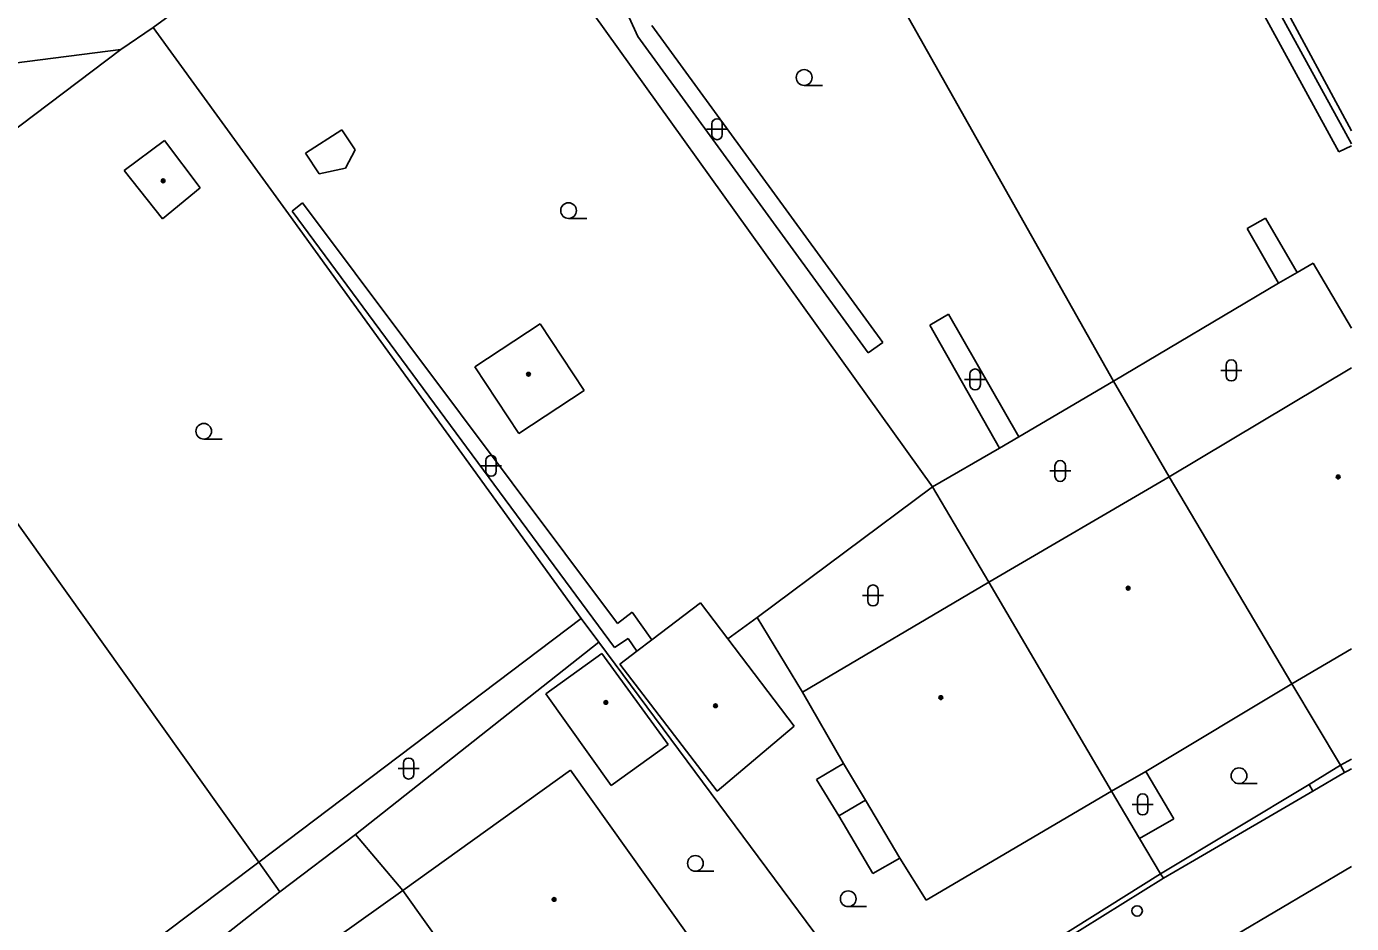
# Model space of a CAD drawing. Extents: x -600391 to -599491, y -1160176 to -1159402.
# Drawn here: x -599554 to -599490.8, y -1160134.5 to -1160091.7 of the extents above; entities that cross this region are included whole.
import ezdxf

# ---------------------------------------------------------------- set-up
doc = ezdxf.new("R2010")
doc.units = 0
for name, color, linetype in [('Level 10', 7, 'Continuous'), ('Level 11', 7, 'Continuous'), ('Level 28', 7, 'Continuous'), ('Level 36', 7, 'Continuous'), ('Level 39', 7, 'Continuous'), ('Level 5', 7, 'Continuous'), ('Level 51', 7, 'Continuous'), ('Level 52', 7, 'Continuous'), ('Level 7', 7, 'Continuous')]:
    doc.layers.add(name, color=color, linetype=linetype)

msp = doc.modelspace()

# ---------------------------------------------------------------- linework, layer by layer
at = {"layer": 'Level 10'}
msp.add_lwpolyline([(-599501.51, -1160138.17), (-599496.264, -1160135.071), (-599490.773, -1160131.827)], dxfattribs=at)
at = {"layer": 'Level 11'}
for points in [[(-599526.68, -1160121.12), (-599512.57, -1160140.13)], [(-599493.62, -1160123.1), (-599491.3, -1160126.99)], [(-599516.3, -1160127.66), (-599515, -1160126.91)], [(-599500.59, -1160127.28), (-599499.25, -1160129.54)], [(-599491.3, -1160126.99), (-599491.1, -1160127.34)], [(-599515.23, -1160129.4), (-599516.3, -1160127.66)], [(-599502.22, -1160128.23), (-599500.89, -1160130.48)], [(-599492.62, -1160128.23), (-599492.8, -1160127.9)], [(-599515.23, -1160129.4), (-599513.96, -1160128.65)], [(-599513.61, -1160132.15), (-599515.23, -1160129.4)], [(-599499.25, -1160129.54), (-599500.89, -1160130.48)], [(-599500.89, -1160130.48), (-599499.88, -1160132.17)], [(-599512.32, -1160131.42), (-599513.61, -1160132.15)], [(-599499.88, -1160132.17), (-599499.74, -1160132.38)]]:
    msp.add_lwpolyline(points, dxfattribs=at)
at = {"layer": 'Level 28'}
msp.add_circle((-599501, -1160133.94), 0.25, dxfattribs=at)
at = {"layer": 'Level 36'}
for p, q in [((-599516.88, -1160094.545), (-599516.005, -1160094.545)), ((-599521.536, -1160096.636), (-599520.536, -1160096.636)), ((-599521.286, -1160096.386), (-599521.286, -1160096.886)), ((-599520.786, -1160096.386), (-599520.786, -1160096.886)), ((-599528.12, -1160100.895), (-599527.245, -1160100.895)), ((-599496.756, -1160107.896), (-599496.756, -1160108.396)), ((-599496.256, -1160107.896), (-599496.256, -1160108.396)), ((-599509.226, -1160108.576), (-599508.226, -1160108.576)), ((-599508.976, -1160108.326), (-599508.976, -1160108.826)), ((-599508.476, -1160108.326), (-599508.476, -1160108.826)), ((-599497.006, -1160108.146), (-599496.006, -1160108.146)), ((-599545.52, -1160111.425), (-599544.645, -1160111.425)), ((-599532.066, -1160112.446), (-599532.066, -1160112.946)), ((-599531.566, -1160112.446), (-599531.566, -1160112.946)), ((-599532.316, -1160112.696), (-599531.316, -1160112.696)), ((-599505.166, -1160112.946), (-599504.166, -1160112.946)), ((-599504.916, -1160112.696), (-599504.916, -1160113.196)), ((-599504.416, -1160112.696), (-599504.416, -1160113.196)), ((-599513.846, -1160118.636), (-599513.846, -1160119.136)), ((-599513.346, -1160118.636), (-599513.346, -1160119.136)), ((-599514.096, -1160118.886), (-599513.096, -1160118.886)), ((-599535.996, -1160126.896), (-599535.996, -1160127.396)), ((-599535.496, -1160126.896), (-599535.496, -1160127.396)), ((-599536.246, -1160127.146), (-599535.246, -1160127.146)), ((-599496.14, -1160127.865), (-599495.265, -1160127.865)), ((-599501.236, -1160128.856), (-599500.236, -1160128.856)), ((-599500.986, -1160128.606), (-599500.986, -1160129.106)), ((-599500.486, -1160128.606), (-599500.486, -1160129.106)), ((-599522.07, -1160132.045), (-599521.195, -1160132.045)), ((-599514.78, -1160133.735), (-599513.905, -1160133.735))]:
    msp.add_line(p, q, dxfattribs=at)
for centre in [(-599516.88, -1160094.17), (-599528.12, -1160100.52), (-599545.52, -1160111.05), (-599496.14, -1160127.49), (-599522.07, -1160131.67), (-599514.78, -1160133.36)]:
    msp.add_circle(centre, 0.375, dxfattribs=at)
for centre, start, end in [((-599521.036, -1160096.386), 0, 180), ((-599521.036, -1160096.886), 180, 0), ((-599496.506, -1160107.896), 0, 180), ((-599508.726, -1160108.326), 0, 180), ((-599496.506, -1160108.396), 180, 0), ((-599508.726, -1160108.826), 180, 0), ((-599531.816, -1160112.446), 0, 180), ((-599504.666, -1160112.696), 0, 180), ((-599531.816, -1160112.946), 180, 0), ((-599504.666, -1160113.196), 180, 0), ((-599513.596, -1160118.636), 0, 180), ((-599513.596, -1160119.136), 180, 0), ((-599535.746, -1160126.896), 0, 180), ((-599535.746, -1160127.396), 180, 0), ((-599500.736, -1160128.606), 0, 180), ((-599500.736, -1160129.106), 180, 0)]:
    msp.add_arc(centre, 0.25, start, end, dxfattribs=at)
at = {"layer": 'Level 39'}
for centre, radius in [((-599547.46, -1160099.1), 0.09), ((-599547.46, -1160099.1), 0.0398), ((-599530.03, -1160108.33), 0.09), ((-599530.03, -1160108.33), 0.0398), ((-599491.41, -1160113.23), 0.09), ((-599491.41, -1160113.23), 0.0398), ((-599501.43, -1160118.54), 0.09), ((-599501.43, -1160118.54), 0.0398), ((-599510.36, -1160123.76), 0.09), ((-599510.36, -1160123.76), 0.0398), ((-599526.34, -1160123.99), 0.09), ((-599526.34, -1160123.99), 0.0398), ((-599521.11, -1160124.15), 0.09), ((-599521.11, -1160124.15), 0.0398), ((-599528.81, -1160133.39), 0.09), ((-599528.81, -1160133.39), 0.0398)]:
    msp.add_circle(centre, radius, dxfattribs=at)
at = {"layer": 'Level 5'}
for p, q in [((-599499.47, -1160113.22), (-599490.773, -1160108.024)), ((-599490.773, -1160121.432), (-599493.62, -1160123.1))]:
    msp.add_line(p, q, dxfattribs=at)
for points in [[(-599508.07, -1160118.25), (-599499.47, -1160113.22)], [(-599499.47, -1160113.22), (-599493.62, -1160123.1)], [(-599516.96, -1160123.5), (-599508.07, -1160118.25)], [(-599508.07, -1160118.25), (-599502.22, -1160128.23)], [(-599529.21, -1160123.58), (-599526.53, -1160121.65)], [(-599526.53, -1160121.65), (-599523.37, -1160126)], [(-599493.62, -1160123.1), (-599500.59, -1160127.28)], [(-599526.09, -1160127.95), (-599529.21, -1160123.58)], [(-599515, -1160126.91), (-599516.96, -1160123.5)], [(-599523.37, -1160126), (-599526.09, -1160127.95)], [(-599513.96, -1160128.65), (-599515, -1160126.91)], [(-599536.03, -1160132.96), (-599528.03, -1160127.22)], [(-599528.03, -1160127.22), (-599519.71, -1160138.89)], [(-599500.59, -1160127.28), (-599502.22, -1160128.23)], [(-599502.22, -1160128.23), (-599511.06, -1160133.43)], [(-599512.32, -1160131.42), (-599513.96, -1160128.65)], [(-599511.06, -1160133.43), (-599512.32, -1160131.42)], [(-599544.3, -1160138.86), (-599536.03, -1160132.96)], [(-599536.03, -1160132.96), (-599527.69, -1160144.66)]]:
    msp.add_lwpolyline(points, dxfattribs=at)
at = {"layer": 'Level 51'}
for p, q in [((-599505.96, -1160069.6), (-599490.773, -1160097.332)), ((-599497.22, -1160084.75), (-599490.773, -1160096.722)), ((-599490.773, -1160097.43), (-599491.38, -1160097.72)), ((-599490.773, -1160106.13), (-599492.6, -1160103.03))]:
    msp.add_line(p, q, dxfattribs=at)
for points in [[(-599491.38, -1160097.72), (-599506.57, -1160069.9)], [(-599522.18, -1160073.09), (-599502.13, -1160108.66)], [(-599533.83, -1160081.49), (-599547.94, -1160091.79)], [(-599533.83, -1160081.49), (-599510.76, -1160113.7)], [(-599524.81, -1160092.22), (-599527.81, -1160085.64)], [(-599547.94, -1160091.79), (-599549.47, -1160092.84)], [(-599541.48, -1160100.67), (-599547.94, -1160091.79)], [(-599513.82, -1160107.3), (-599524.81, -1160092.22)], [(-599524.14, -1160091.68), (-599513.13, -1160106.82)], [(-599563.17, -1160103.18), (-599549.47, -1160092.84)], [(-599549.47, -1160092.84), (-599559.04, -1160094.06)], [(-599540.67, -1160097.78), (-599538.93, -1160096.66)], [(-599538.93, -1160096.66), (-599538.3, -1160097.62)], [(-599540.02, -1160098.76), (-599540.67, -1160097.78)], [(-599538.3, -1160097.62), (-599538.76, -1160098.5)], [(-599538.76, -1160098.5), (-599540.02, -1160098.76)], [(-599541.31, -1160100.55), (-599540.81, -1160100.15)], [(-599540.81, -1160100.15), (-599525.79, -1160120.22)], [(-599527.51, -1160119.99), (-599541.48, -1160100.67)], [(-599525.93, -1160121.37), (-599541.31, -1160100.55)], [(-599495.75, -1160101.38), (-599494.88, -1160100.88)], [(-599494.88, -1160100.88), (-599493.36, -1160103.47)], [(-599494.26, -1160103.99), (-599495.75, -1160101.38)], [(-599563.17, -1160103.18), (-599542.9, -1160131.61)], [(-599494.26, -1160103.99), (-599493.36, -1160103.47)], [(-599492.6, -1160103.03), (-599493.36, -1160103.47)], [(-599502.13, -1160108.66), (-599494.26, -1160103.99)], [(-599510.89, -1160105.99), (-599509.99, -1160105.46)], [(-599509.99, -1160105.46), (-599506.64, -1160111.31)], [(-599507.56, -1160111.86), (-599510.89, -1160105.99)], [(-599513.13, -1160106.82), (-599513.82, -1160107.3)], [(-599506.64, -1160111.31), (-599502.13, -1160108.66)], [(-599502.13, -1160108.66), (-599499.47, -1160113.22)], [(-599507.56, -1160111.86), (-599506.64, -1160111.31)], [(-599510.76, -1160113.7), (-599507.56, -1160111.86)], [(-599519.12, -1160119.94), (-599510.76, -1160113.7)], [(-599510.76, -1160113.7), (-599508.07, -1160118.25)], [(-599542.9, -1160131.61), (-599527.51, -1160119.99)], [(-599527.51, -1160119.99), (-599526.68, -1160121.12)], [(-599525.79, -1160120.22), (-599525.08, -1160119.69)], [(-599525.08, -1160119.69), (-599524.14, -1160121)], [(-599519.12, -1160119.94), (-599520.52, -1160120.96)], [(-599516.96, -1160123.5), (-599519.12, -1160119.94)], [(-599526.68, -1160121.12), (-599538.28, -1160130.29)], [(-599525.28, -1160120.94), (-599525.93, -1160121.37)], [(-599524.86, -1160121.54), (-599525.28, -1160120.94)], [(-599538.28, -1160130.29), (-599541.89, -1160133.03)], [(-599538.28, -1160130.29), (-599536.03, -1160132.96)], [(-599542.9, -1160131.61), (-599550.6, -1160137.42)], [(-599541.89, -1160133.03), (-599542.9, -1160131.61)], [(-599541.89, -1160133.03), (-599547.05, -1160137.09)]]:
    msp.add_lwpolyline(points, dxfattribs=at)
at = {"layer": 'Level 52'}
for points in [[(-599549.32, -1160098.6), (-599547.4, -1160097.18)], [(-599547.4, -1160097.18), (-599545.69, -1160099.44)], [(-599547.49, -1160100.91), (-599549.32, -1160098.6)], [(-599545.69, -1160099.44), (-599547.49, -1160100.91)], [(-599532.59, -1160107.97), (-599529.48, -1160105.92)], [(-599529.48, -1160105.92), (-599527.38, -1160109.1)], [(-599532.59, -1160107.97), (-599530.49, -1160111.15)], [(-599530.49, -1160111.15), (-599527.38, -1160109.1)], [(-599521.83, -1160119.24), (-599524.14, -1160121)], [(-599520.52, -1160120.96), (-599521.83, -1160119.24)], [(-599524.86, -1160121.54), (-599524.14, -1160121)], [(-599517.35, -1160125.13), (-599520.52, -1160120.96)], [(-599524.86, -1160121.54), (-599525.68, -1160122.17)], [(-599525.68, -1160122.17), (-599521.03, -1160128.23)], [(-599521.03, -1160128.23), (-599517.35, -1160125.13)]]:
    msp.add_lwpolyline(points, dxfattribs=at)
at = {"layer": 'Level 7'}
msp.add_line((-599490.773, -1160126.697), (-599491.3, -1160126.99), dxfattribs=at)
for points in [[(-599491.3, -1160126.99), (-599492.8, -1160127.9), (-599499.88, -1160132.17)], [(-599499.74, -1160132.38), (-599498.261, -1160131.517), (-599492.62, -1160128.23), (-599491.1, -1160127.34)], [(-599491.1, -1160127.34), (-599490.954, -1160127.258), (-599490.773, -1160127.157)], [(-599499.88, -1160132.17), (-599505.68, -1160135.81), (-599512.57, -1160140.13)], [(-599512.5, -1160140.31), (-599508.12, -1160137.59), (-599505.75, -1160136.11), (-599505.56, -1160136), (-599499.74, -1160132.38)]]:
    msp.add_lwpolyline(points, dxfattribs=at)

doc.saveas('drawing.dxf')
